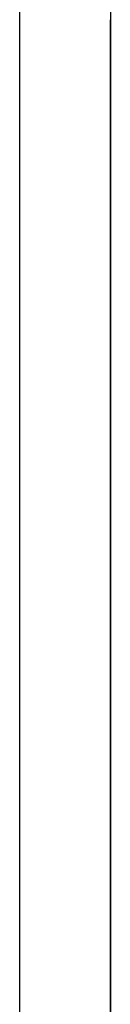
# Model space of a CAD drawing. Header units: centimetres. Extents: x -131 to 30, y 97 to 149.
# Tile 406 of 656: x -49.9652 to -49.873, y 139.8155 to 140.8155. Entities that reach past the tile are written whole.
import ezdxf

# ---------------------------------------------------------------- set-up
doc = ezdxf.new("R2010")
doc.units = ezdxf.units.CM
doc.layers.add('Calque 02', color=7, linetype='Continuous', true_color=0x7d26cd)
doc.layers.add('Calque 06', color=7, linetype='Continuous', true_color=0x815a2c)

msp = doc.modelspace()

# ---------------------------------------------------------------- linework, layer by layer
at = {"layer": 'Calque 02'}
msp.add_line((-49.873, 99.8155, 13.1349), (-49.873, 140.8155, 13.1349), dxfattribs=at)
msp.add_rational_spline([(-49.873, 143.8155, 45.1349), (-49.873, 143.8155, 50.1349), (-49.873, 138.8155, 50.1349)], [1, 0.707106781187, 1], degree=2, dxfattribs=at)
at = {"layer": 'Calque 06'}
for points in [[(-49.9652, 99.4308, 12.9111), (-49.9652, 121.0519, 12.9111), (-49.9652, 142.6731, 12.9111)], [(-49.9652, 99.4308, 12.9111), (-49.9652, 121.0519, 12.9111), (-49.9652, 142.6731, 12.9111)], [(-49.9652, 99.8452, 4.6135), (-49.9652, 121.0519, 4.6135), (-49.9652, 142.2587, 4.6135)], [(-49.9652, 99.8452, 4.6135), (-49.9652, 121.0519, 4.6135), (-49.9652, 142.2587, 4.6135)]]:
    msp.add_open_spline(points, degree=2, dxfattribs=at)

doc.saveas('drawing.dxf')
